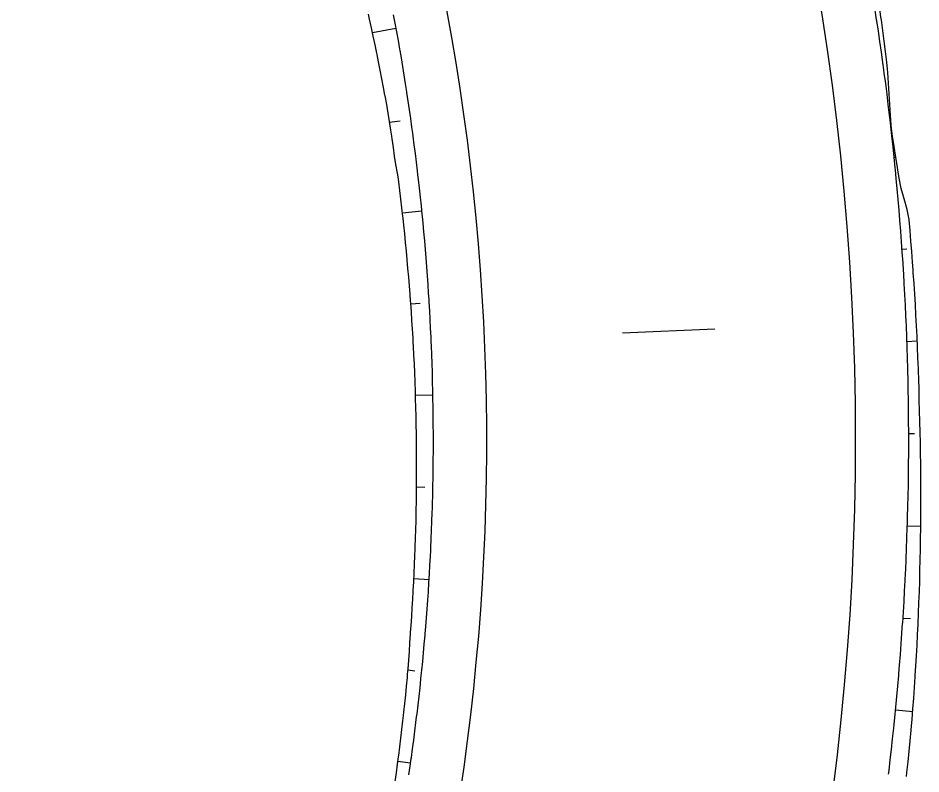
# Model space of a CAD drawing. Extents: x 6503541 to 6503743, y 5888004 to 5888145.
# Drawn here: x 6503702.7333 to 6503703.2028, y 5888105.212 to 5888105.6053 of the extents above; entities that cross this region are included whole.
import ezdxf

# ---------------------------------------------------------------- set-up
doc = ezdxf.new("R2010")
doc.units = 0
doc.layers.add('12', color=7, linetype='Continuous')

msp = doc.modelspace()

# ---------------------------------------------------------------- linework, layer by layer
at = {"layer": '12'}
for points in [[(6503702.92941, 5888105.20805), (6503702.93004, 5888105.21255), (6503702.93065, 5888105.21705), (6503702.93117, 5888105.221), (6503702.93124, 5888105.22155), (6503702.93182, 5888105.22606), (6503702.93237, 5888105.23056), (6503702.93291, 5888105.23507), (6503702.93342, 5888105.23958), (6503702.93375, 5888105.24248), (6503702.93392, 5888105.2441), (6503702.93441, 5888105.24861), (6503702.93487, 5888105.25313), (6503702.93532, 5888105.25765), (6503702.93573, 5888105.26217), (6503702.93588, 5888105.264), (6503702.9361, 5888105.2667), (6503702.93644, 5888105.27122), (6503702.93677, 5888105.27575), (6503702.93708, 5888105.28028), (6503702.9374, 5888105.28481), (6503702.93746, 5888105.28556), (6503702.93772, 5888105.28933), (6503702.93803, 5888105.29386), (6503702.93832, 5888105.29839), (6503702.93859, 5888105.30292), (6503702.93883, 5888105.30713), (6503702.93884, 5888105.30745), (6503702.93908, 5888105.31198), (6503702.9393, 5888105.31651), (6503702.9395, 5888105.32105), (6503702.93969, 5888105.32558), (6503702.93981, 5888105.32872), (6503702.93986, 5888105.33011), (6503702.94001, 5888105.33464), (6503702.94014, 5888105.33918), (6503702.94025, 5888105.34371), (6503702.94035, 5888105.34825), (6503702.94039, 5888105.35032), (6503702.94043, 5888105.35278), (6503702.9405, 5888105.35732), (6503702.94054, 5888105.36185), (6503702.94057, 5888105.36639), (6503702.94058, 5888105.37092), (6503702.94058, 5888105.37192), (6503702.94058, 5888105.37546), (6503702.94055, 5888105.37999), (6503702.94051, 5888105.38452), (6503702.94046, 5888105.38906), (6503702.94038, 5888105.39351), (6503702.94038, 5888105.39359), (6503702.94029, 5888105.39812), (6503702.94018, 5888105.40265), (6503702.94005, 5888105.40718), (6503702.93991, 5888105.41172), (6503702.93979, 5888105.41509), (6503702.93974, 5888105.41624), (6503702.93957, 5888105.42077), (6503702.93937, 5888105.4253), (6503702.93916, 5888105.42983), (6503702.93893, 5888105.43435), (6503702.9388, 5888105.43666), (6503702.93868, 5888105.43888), (6503702.93841, 5888105.4434), (6503702.93813, 5888105.44792), (6503702.93783, 5888105.45245), (6503702.93751, 5888105.45697), (6503702.93742, 5888105.45819), (6503702.93718, 5888105.46148), (6503702.93683, 5888105.466), (6503702.93646, 5888105.47051), (6503702.93607, 5888105.47503), (6503702.93567, 5888105.47954), (6503702.93565, 5888105.4797), (6503702.93525, 5888105.48405), (6503702.93481, 5888105.48856), (6503702.93435, 5888105.49306), (6503702.93388, 5888105.49757), (6503702.93349, 5888105.50116), (6503702.93339, 5888105.50207), (6503702.93289, 5888105.50657), (6503702.93236, 5888105.51107), (6503702.93182, 5888105.51556), (6503702.93126, 5888105.52006), (6503702.93094, 5888105.52258), (6503702.93069, 5888105.52455), (6503702.92983, 5888105.529), (6503702.92912, 5888105.53348), (6503702.92847, 5888105.53796), (6503702.92781, 5888105.54243), (6503702.92759, 5888105.54388), (6503702.92713, 5888105.54691), (6503702.92644, 5888105.55138), (6503702.92573, 5888105.55585), (6503702.92498, 5888105.56031), (6503702.92416, 5888105.56476), (6503702.92409, 5888105.56515), (6503702.92333, 5888105.56921), (6503702.92248, 5888105.57365), (6503702.92161, 5888105.57809), (6503702.92073, 5888105.58253), (6503702.91997, 5888105.5863), (6503702.91983, 5888105.58696), (6503702.91892, 5888105.59139), (6503702.91798, 5888105.59582), (6503702.91703, 5888105.60024), (6503702.91607, 5888105.60465), (6503702.91547, 5888105.60736)], [(6503702.93655, 5888105.21159), (6503702.9372, 5888105.21611), (6503702.93776, 5888105.22008), (6503702.93784, 5888105.22063), (6503702.93846, 5888105.22516), (6503702.93907, 5888105.22968), (6503702.93965, 5888105.23421), (6503702.94022, 5888105.23874), (6503702.94058, 5888105.24165), (6503702.94077, 5888105.24328), (6503702.94131, 5888105.24781), (6503702.94183, 5888105.25235), (6503702.94233, 5888105.25689), (6503702.94281, 5888105.26143), (6503702.943, 5888105.26327), (6503702.94327, 5888105.26597), (6503702.94372, 5888105.27052), (6503702.94415, 5888105.27507), (6503702.94456, 5888105.27961), (6503702.94496, 5888105.28416), (6503702.94502, 5888105.28492), (6503702.94534, 5888105.28872), (6503702.9457, 5888105.29327), (6503702.94604, 5888105.29782), (6503702.94637, 5888105.30238), (6503702.94666, 5888105.30662), (6503702.94668, 5888105.30693), (6503702.94697, 5888105.31149), (6503702.94724, 5888105.31605), (6503702.9475, 5888105.32061), (6503702.94774, 5888105.32517), (6503702.9479, 5888105.32833), (6503702.94796, 5888105.32973), (6503702.94817, 5888105.33429), (6503702.94835, 5888105.33886), (6503702.94852, 5888105.34342), (6503702.94868, 5888105.34799), (6503702.94874, 5888105.35007), (6503702.94881, 5888105.35255), (6503702.94893, 5888105.35712), (6503702.94903, 5888105.36168), (6503702.94911, 5888105.36625), (6503702.94917, 5888105.37081), (6503702.94919, 5888105.37182), (6503702.94922, 5888105.37538), (6503702.94925, 5888105.37995), (6503702.94927, 5888105.38452), (6503702.94926, 5888105.38908), (6503702.94924, 5888105.39357), (6503702.94924, 5888105.39365), (6503702.9492, 5888105.39822), (6503702.94914, 5888105.40278), (6503702.94907, 5888105.40735), (6503702.94898, 5888105.41191), (6503702.9489, 5888105.41532), (6503702.94887, 5888105.41648), (6503702.94874, 5888105.42105), (6503702.9486, 5888105.42561), (6503702.94843, 5888105.43017), (6503702.94825, 5888105.43474), (6503702.94816, 5888105.43706), (6503702.94806, 5888105.4393), (6503702.94784, 5888105.44386), (6503702.94761, 5888105.44842), (6503702.94736, 5888105.45298), (6503702.9471, 5888105.45754), (6503702.94702, 5888105.45878), (6503702.94682, 5888105.4621), (6503702.94651, 5888105.46666), (6503702.9462, 5888105.47121), (6503702.94586, 5888105.47577), (6503702.94551, 5888105.48032), (6503702.9455, 5888105.48048), (6503702.94514, 5888105.48487), (6503702.94475, 5888105.48942), (6503702.94434, 5888105.49397), (6503702.94392, 5888105.49852), (6503702.94357, 5888105.50215), (6503702.94348, 5888105.50307), (6503702.94303, 5888105.50761), (6503702.94255, 5888105.51215), (6503702.94206, 5888105.51669), (6503702.94155, 5888105.52123), (6503702.94126, 5888105.52378), (6503702.94102, 5888105.52577), (6503702.94048, 5888105.5303), (6503702.93992, 5888105.53483), (6503702.93934, 5888105.53936), (6503702.93874, 5888105.54389), (6503702.93855, 5888105.54536), (6503702.93813, 5888105.54842), (6503702.9375, 5888105.55294), (6503702.93685, 5888105.55746), (6503702.93619, 5888105.56198), (6503702.93551, 5888105.5665), (6503702.93545, 5888105.56689), (6503702.93481, 5888105.57101), (6503702.93409, 5888105.57552), (6503702.93336, 5888105.58003), (6503702.93261, 5888105.58453), (6503702.93195, 5888105.58836), (6503702.93184, 5888105.58903), (6503702.93105, 5888105.59353), (6503702.93025, 5888105.59803), (6503702.92943, 5888105.60252), (6503702.92859, 5888105.60701)], [(6503703.18598, 5888105.21191), (6503703.18622, 5888105.21388), (6503703.18686, 5888105.21935), (6503703.18749, 5888105.22482), (6503703.18809, 5888105.2303), (6503703.18867, 5888105.23578), (6503703.1889, 5888105.238), (6503703.18923, 5888105.24126), (6503703.18978, 5888105.24675), (6503703.19029, 5888105.25223), (6503703.19079, 5888105.25772), (6503703.19127, 5888105.26321), (6503703.19135, 5888105.26413), (6503703.19173, 5888105.2687), (6503703.19216, 5888105.2742), (6503703.19258, 5888105.27969), (6503703.19297, 5888105.28519), (6503703.19332, 5888105.2903), (6503703.19334, 5888105.29069), (6503703.1937, 5888105.29619), (6503703.19403, 5888105.30169), (6503703.19434, 5888105.30719), (6503703.19462, 5888105.31269), (6503703.19481, 5888105.31651), (6503703.19489, 5888105.31819), (6503703.19514, 5888105.3237), (6503703.19536, 5888105.32921), (6503703.19557, 5888105.33471), (6503703.19575, 5888105.34022), (6503703.19583, 5888105.34273), (6503703.19592, 5888105.34573), (6503703.19606, 5888105.35124), (6503703.19618, 5888105.35675), (6503703.19628, 5888105.36226), (6503703.19636, 5888105.36777), (6503703.19637, 5888105.36897), (6503703.19641, 5888105.37328), (6503703.19645, 5888105.37879), (6503703.19647, 5888105.3843), (6503703.19646, 5888105.38981), (6503703.19643, 5888105.39522), (6503703.19643, 5888105.39532), (6503703.19639, 5888105.40083), (6503703.19632, 5888105.40634), (6503703.19623, 5888105.41185), (6503703.19612, 5888105.41736), (6503703.19602, 5888105.42146), (6503703.19598, 5888105.42287), (6503703.19583, 5888105.42838), (6503703.19566, 5888105.43388), (6503703.19546, 5888105.43939), (6503703.19525, 5888105.4449), (6503703.19513, 5888105.4477), (6503703.19501, 5888105.4504), (6503703.19475, 5888105.45591), (6503703.19447, 5888105.46141), (6503703.19417, 5888105.46691), (6503703.19385, 5888105.47241), (6503703.19376, 5888105.47391), (6503703.19351, 5888105.47791), (6503703.19315, 5888105.48341), (6503703.19276, 5888105.48891), (6503703.19236, 5888105.4944), (6503703.19193, 5888105.4999), (6503703.19192, 5888105.50009), (6503703.19148, 5888105.50539), (6503703.19102, 5888105.51088), (6503703.19053, 5888105.51637), (6503703.19002, 5888105.52186), (6503703.1896, 5888105.52623), (6503703.18949, 5888105.52734), (6503703.18894, 5888105.53283), (6503703.18836, 5888105.53831), (6503703.18777, 5888105.54378), (6503703.18716, 5888105.54926), (6503703.1868, 5888105.55233), (6503703.18652, 5888105.55473), (6503703.18586, 5888105.56021), (6503703.18519, 5888105.56568), (6503703.18449, 5888105.57114), (6503703.18377, 5888105.5766), (6503703.18353, 5888105.57837), (6503703.18303, 5888105.58207), (6503703.18227, 5888105.58752), (6503703.18149, 5888105.59298), (6503703.18069, 5888105.59843), (6503703.17986, 5888105.60388), (6503703.17979, 5888105.60435), (6503703.17902, 5888105.60932)], [(6503703.18728, 5888105.54928), (6503703.18711, 5888105.55237), (6503703.18698, 5888105.55479), (6503703.18666, 5888105.5603), (6503703.18632, 5888105.56582), (6503703.18596, 5888105.57133), (6503703.18557, 5888105.57685), (6503703.18545, 5888105.57863), (6503703.18514, 5888105.58235), (6503703.18446, 5888105.58783), (6503703.18376, 5888105.59331), (6503703.18303, 5888105.59878), (6503703.18229, 5888105.60425), (6503703.18222, 5888105.60473), (6503703.18152, 5888105.60972)], [(6503702.91756, 5888105.59778), (6503702.92983, 5888105.60002)], [(6503702.92648, 5888105.55108), (6503702.93201, 5888105.55186)], [(6503703.19534, 5888105.21078), (6503703.19556, 5888105.21276), (6503703.19616, 5888105.21827), (6503703.19674, 5888105.22379), (6503703.19728, 5888105.22931), (6503703.19776, 5888105.23483), (6503703.19794, 5888105.23707), (6503703.19821, 5888105.24036), (6503703.19864, 5888105.24589), (6503703.19905, 5888105.25142), (6503703.19944, 5888105.25695), (6503703.19981, 5888105.26249), (6503703.19987, 5888105.26341), (6503703.20016, 5888105.26802), (6503703.20049, 5888105.27355), (6503703.20079, 5888105.27909), (6503703.20108, 5888105.28462), (6503703.20132, 5888105.28977), (6503703.20134, 5888105.29016), (6503703.20158, 5888105.2957), (6503703.2018, 5888105.30123), (6503703.202, 5888105.30677), (6503703.20218, 5888105.31231), (6503703.20229, 5888105.31615), (6503703.20233, 5888105.31785), (6503703.20247, 5888105.32339), (6503703.20258, 5888105.32892), (6503703.20267, 5888105.33446), (6503703.20274, 5888105.34), (6503703.20277, 5888105.34253), (6503703.20279, 5888105.34554), (6503703.20282, 5888105.35108), (6503703.20283, 5888105.35661), (6503703.20281, 5888105.36215), (6503703.20278, 5888105.36769), (6503703.20277, 5888105.3689), (6503703.20272, 5888105.37322), (6503703.20264, 5888105.37876), (6503703.20254, 5888105.38429), (6503703.20242, 5888105.38983), (6503703.20229, 5888105.39526), (6503703.20228, 5888105.39536), (6503703.20212, 5888105.40089), (6503703.20197, 5888105.40642), (6503703.20183, 5888105.41195), (6503703.20166, 5888105.41748), (6503703.20153, 5888105.4216), (6503703.20148, 5888105.42301), (6503703.20127, 5888105.42854), (6503703.20104, 5888105.43406), (6503703.2008, 5888105.43959), (6503703.20052, 5888105.44511), (6503703.20038, 5888105.44792), (6503703.20023, 5888105.45064), (6503703.19992, 5888105.45616), (6503703.19959, 5888105.46168), (6503703.19923, 5888105.4672), (6503703.19886, 5888105.47272), (6503703.19875, 5888105.47421), (6503703.19846, 5888105.47823), (6503703.19804, 5888105.48374), (6503703.19761, 5888105.48926), (6503703.19715, 5888105.49477), (6503703.19667, 5888105.50028), (6503703.19665, 5888105.50047), (6503703.19564, 5888105.50574), (6503703.1941, 5888105.51115), (6503703.19254, 5888105.51655), (6503703.19159, 5888105.52201), (6503703.19089, 5888105.52636), (6503703.19072, 5888105.52746), (6503703.18983, 5888105.53292), (6503703.18892, 5888105.53837), (6503703.18798, 5888105.54381), (6503703.18728, 5888105.54928)], [(6503703.18894, 5888105.53283), (6503703.18983, 5888105.53292)], [(6503702.93318, 5888105.50398), (6503702.94326, 5888105.50499)], [(6503703.19303, 5888105.485), (6503703.19547, 5888105.48517)], [(6503702.93754, 5888105.45657), (6503702.94232, 5888105.45686)], [(6503703.09562, 5888105.44341), (6503703.04767, 5888105.44134)], [(6503703.19552, 5888105.43707), (6503703.2009, 5888105.43726)], [(6503702.93999, 5888105.40901), (6503702.94902, 5888105.40919)], [(6503703.19644, 5888105.38908), (6503703.19944, 5888105.38909)], [(6503702.94054, 5888105.36137), (6503702.94476, 5888105.36128)], [(6503703.19577, 5888105.34109), (6503703.20275, 5888105.34087)], [(6503702.93917, 5888105.31371), (6503702.94703, 5888105.31323)], [(6503703.19349, 5888105.29314), (6503703.19747, 5888105.29289)], [(6503702.93605, 5888105.26611), (6503702.93962, 5888105.26575)], [(6503703.18959, 5888105.24531), (6503703.19853, 5888105.24443)], [(6503702.93086, 5888105.21867), (6503702.93742, 5888105.21774)]]:
    msp.add_lwpolyline(points, dxfattribs=at)
for radius, start, end in [(1.416, 322.92795, 58.08457), (1.224, 335.5823, 58.04976)]:
    msp.add_arc((6503701.75287, 5888105.38557), radius, start, end, dxfattribs=at)

doc.saveas('drawing.dxf')
